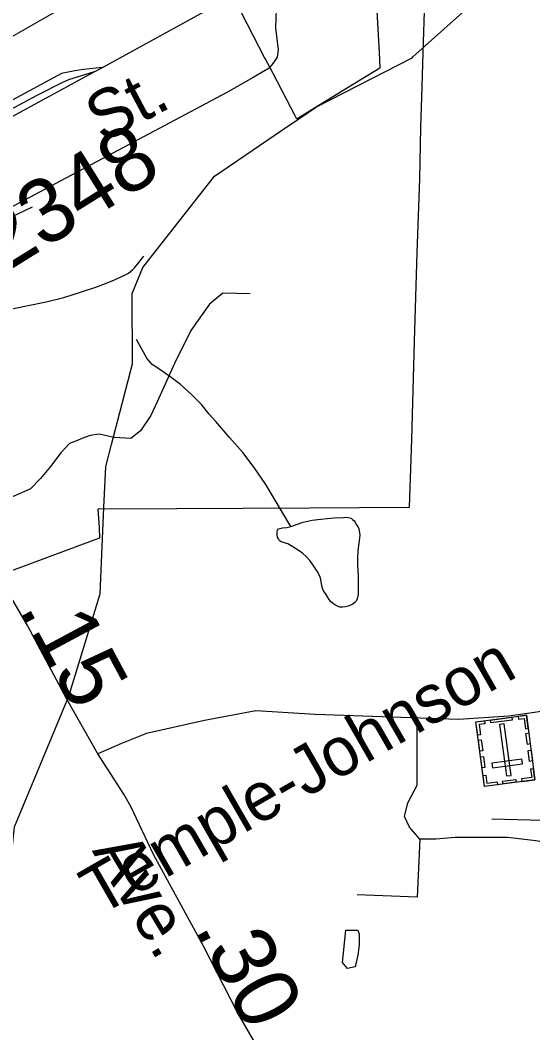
# Model space of a CAD drawing. Extents: x 2001466 to 31450019, y -30647475 to 847247.
# Drawn here: x 2204718 to 2206721, y 751164 to 755126 of the extents above; entities that cross this region are included whole.
import ezdxf

# ---------------------------------------------------------------- set-up
doc = ezdxf.new("R2010")
doc.units = 0
for name, color, linetype in [('Exist Boundary Political City Limit New', 7, 'Continuous'), ('Exist Cultural Cemetery CELL', 7, 'Continuous'), ('Exist Hydrographic Creek Single Shore', 7, 'Continuous'), ('Exist Hydrographic Misc Water Feature', 7, 'Continuous'), ('Exist Railroad Mainline', 7, 'Continuous'), ('Exist Railroad Siding', 7, 'Continuous'), ('Exist Road Non-System Type 51', 7, 'Continuous'), ('Exist Road Non-System Type 51 Label', 7, 'Continuous'), ('Exist Road Primary NC Attributed', 7, 'Continuous'), ('Exist Road Primary NC Label', 7, 'Continuous'), ('Exist Road Primary NC Service Mileage Hundredths English Label', 7, 'Continuous'), ('Exist Road Secondary Type 51 Attributed', 7, 'Continuous'), ('Exist Road Secondary Type 51 Label', 7, 'Continuous'), ('Exist Road Secondary Type 51 Number Label', 7, 'Continuous'), ('Map Preparation Boundary City Limit Buffer Line', 7, 'Continuous')]:
    doc.layers.add(name, color=color, linetype=linetype)

msp = doc.modelspace()

# ---------------------------------------------------------------- linework, layer by layer
at = {"layer": 'Exist Boundary Political City Limit New'}
for points in [[(2206105.5, 755255.6), (2206120.5, 755000), (2206123.5, 754938.8), (2205969.5, 754843.8), (2205840, 754764.6), (2205798, 754739.2), (2205791.8, 754751.2), (2205705.5, 754917.2), (2205674.8, 754975.9), (2205672.2, 754980.5), (2205559.8, 755197.7)], [(2204666.8, 752966.1), (2204733.8, 752991), (2204841.8, 753031.1), (2205000, 753089.6), (2205028.2, 753099.9), (2205027.8, 753140.1), (2205022.5, 753214.2), (2205329, 753215.9), (2205847.8, 753217.9), (2206238.5, 753220.9), (2206247.8, 753485.4), (2206258.8, 753870.6), (2206268.8, 754215.7), (2206278.8, 754505.3), (2206282.8, 754706.3), (2206289, 754865.4), (2206292.2, 755000), (2206299.5, 755200.1)]]:
    msp.add_lwpolyline(points, dxfattribs=at)
at = {"layer": 'Exist Cultural Cemetery CELL'}
for points in [[(2206729.5, 752153.9), (2206532.2, 752127.9), (2206498.9, 752380.3), (2206696.3, 752406.3)], [(2206531.7, 752384.6), (2206533.2, 752373.2), (2206511.4, 752370.4), (2206516.7, 752330.3), (2206505.7, 752328.8), (2206498.9, 752380.3)], [(2206640.8, 752387.4), (2206556.7, 752376.3), (2206555.2, 752387.6), (2206639.3, 752398.7)], [(2206663.5, 752401.9), (2206665, 752390.6), (2206686.8, 752393.4), (2206692.1, 752353.4), (2206703.1, 752354.8), (2206696.3, 752406.3)], [(2206617.6, 752168.7), (2206636.1, 752171.1), (2206609.6, 752372.2), (2206591.1, 752369.7)], [(2206519.6, 752310.1), (2206525.3, 752267.2), (2206514, 752265.7), (2206508.3, 752308.7)], [(2206705.4, 752337), (2206711.1, 752294), (2206699.8, 752292.5), (2206694.1, 752335.5)], [(2206714.2, 752270.3), (2206719.9, 752227.4), (2206708.6, 752225.9), (2206702.9, 752268.8)], [(2206528.2, 752244.8), (2206533.8, 752201.8), (2206522.6, 752200.3), (2206516.9, 752243.3)], [(2206680.2, 752216), (2206677.7, 752234.5), (2206561, 752219.1), (2206563.4, 752200.6)], [(2206723.9, 752196.8), (2206712.6, 752195.3), (2206716.8, 752163.4), (2206676.6, 752158.1), (2206678.1, 752147.1), (2206729.5, 752153.9)], [(2206526.4, 752170.8), (2206537.7, 752172.3), (2206541.9, 752140.4), (2206582.1, 752145.7), (2206583.5, 752134.7), (2206532.1, 752127.9)], [(2206656.1, 752144.2), (2206604.7, 752137.4), (2206603.2, 752148.7), (2206654.6, 752155.5)]]:
    msp.add_lwpolyline(points, close=True, dxfattribs=at)
at = {"layer": 'Exist Hydrographic Creek Single Shore'}
msp.add_line((2206560.8, 752000.8), (2206980.7, 751990.4), dxfattribs=at)
at = {"layer": 'Exist Hydrographic Misc Water Feature'}
msp.add_line((2205738.3, 754693.8), (2205805.9, 754739.8), dxfattribs=at)
for points in [[(2206252.3, 754982.2), (2206446.7, 755155.5), (2206961.8, 755433.5), (2207210.8, 755602.3), (2207320.4, 755730.8)], [(2205805.9, 754739.8), (2205874.9, 754786.7), (2206248.9, 754979.1), (2206252.3, 754982.2)], [(2205074.2, 753465.7), (2205156.8, 753781.3), (2205154.9, 754056.8), (2205196.7, 754157.7), (2205476.8, 754516.1), (2205738.3, 754693.8)], [(2204679.8, 753995.4), (2204741.3, 754008), (2204819.2, 754024.2), (2204887.5, 754040.7), (2204957.2, 754063.5), (2205012.8, 754081.8), (2205051, 754095.9), (2205086.4, 754110.4), (2205122.3, 754126.5), (2205140.6, 754136.7), (2205156.1, 754148.5), (2205164.3, 754156.6), (2205176, 754170.7), (2205200, 754202.8)], [(2205775, 753145.2), (2205706.1, 753260.7), (2205678, 753308.8), (2205631.5, 753376.2), (2205587.2, 753434), (2205536.7, 753491.5), (2205482.4, 753555.3), (2205456.3, 753584.8), (2205425.6, 753622.7), (2205385.4, 753662.5), (2205343.4, 753700), (2205307.1, 753727.8), (2205263.2, 753759.6), (2205232.8, 753779.2), (2205224.6, 753789.3), (2205212.5, 753803.3), (2205172.1, 753876.8)], [(2205044.7, 753219.4), (2205051.8, 753380), (2205074.2, 753465.7)], [(2204686.3, 751881.9), (2204694.8, 751970.2), (2204907.8, 752480.8), (2205029.8, 752881.8), (2205044.7, 753219.4)], [(2205775, 753145.2), (2205822.8, 753161.6), (2205858.9, 753169.9), (2205892.7, 753174.1), (2205916.9, 753176.1), (2205945, 753178.4), (2205981.1, 753180.7), (2205994.6, 753181), (2206011, 753176.9), (2206016.5, 753172.8), (2206022.9, 753167), (2206026.6, 753161.2), (2206030.7, 753152.9), (2206036.6, 753145.1), (2206040.9, 753135.1), (2206043, 753121.4), (2206045, 753111.3), (2206041.4, 753079), (2206037.3, 753049.2), (2206036, 753021), (2206036, 752993), (2206038.5, 752951.3), (2206038.3, 752915.2), (2206038.7, 752879.4), (2206035, 752861.4), (2206030.9, 752853), (2206025.4, 752847), (2206017.2, 752840.9), (2206008.8, 752836.9), (2205999.1, 752833.1), (2205989.1, 752831), (2205979, 752828.8), (2205966.9, 752828.6), (2205957.1, 752832.6), (2205949.3, 752836.6), (2205941.3, 752842.7), (2205931, 752850.3), (2205922.8, 752862.5), (2205912.8, 752878.2), (2205906.8, 752888.4), (2205900.5, 752898.3), (2205896.8, 752912.2), (2205892.1, 752938.1), (2205890, 752946.1), (2205886.1, 752956), (2205878.3, 752970.2), (2205862.3, 752994.1), (2205850, 753011.8), (2205835.7, 753027.7), (2205821.9, 753039.6), (2205807.4, 753049.5), (2205783.6, 753065.2), (2205763.5, 753077.2), (2205737.3, 753085.2), (2205731.5, 753088.9), (2205727.4, 753096.8), (2205723.3, 753103.1), (2205721.1, 753112.8), (2205721.3, 753118.9), (2205721.5, 753124.9), (2205723.3, 753131.1), (2205726.8, 753135.1), (2205742.8, 753139.1), (2205759, 753141.2), (2205775, 753145.2)], [(2205989.9, 751565.2), (2206037.7, 751565.7), (2206041.8, 751549.7), (2206042.4, 751507.8), (2206036.6, 751467.7), (2206026.8, 751421.7), (2205996.9, 751415.3), (2205976.8, 751439.5), (2205989.9, 751565.2)]]:
    msp.add_lwpolyline(points, dxfattribs=at)
at = {"layer": 'Exist Railroad Mainline'}
for p, q in [((2204320.8, 754550.2), (2205006.3, 754924.1)), ((2205006.3, 754924.1), (2205038.6, 754941.4))]:
    msp.add_line(p, q, dxfattribs=at)
msp.add_lwpolyline([(2205038.6, 754941.4), (2206194.9, 755577.2), (2206735.5, 755874.4), (2207049.5, 756046.7)], dxfattribs=at)
at = {"layer": 'Exist Railroad Siding'}
for points in [[(2205038.6, 754941.4), (2204964.5, 754932.9), (2204930.4, 754927.6), (2204878.2, 754916.7), (2204864, 754909), (2203877.3, 754375.4), (2203836.2, 754353.5)], [(2205006.3, 754924.1), (2204905.7, 754892.2), (2204879.4, 754880.7), (2204782.4, 754830.7), (2203890.8, 754353.1), (2203849.2, 754330.9)]]:
    msp.add_lwpolyline(points, dxfattribs=at)
at = {"layer": 'Exist Road Non-System Type 51'}
msp.add_line((2204337.9, 754865.7), (2204875.2, 755169.7), dxfattribs=at)
for points in [[(2205717.2, 755169.4), (2205715.7, 755095.5), (2205725.9, 755009.3), (2205721.3, 754981.4), (2205708.9, 754961.7), (2205690.4, 754938), (2205627.4, 754902.1)], [(2205627.4, 754902.1), (2205524.5, 754843.5), (2204042.4, 754053.7)], [(2205616.7, 754055.1), (2205508.8, 754057.8), (2205457.5, 754014.7), (2205384.7, 753912.1), (2205319.9, 753782.5), (2205252.5, 753632.9), (2205228.2, 753578.9), (2205187.7, 753519.5), (2205149.9, 753489.8), (2205085.2, 753492.5)], [(2205085.2, 753492.5), (2205025.8, 753506), (2204990.7, 753500.6), (2204958.4, 753489.8), (2204940.7, 753481.7), (2204910.3, 753469), (2204875.7, 753432.7), (2204836.1, 753380), (2204796.6, 753332.2), (2204757, 753292.6), (2204699.4, 753266.2), (2204641.7, 753241.5), (2204589, 753215.1), (2204515, 753156.9)], [(2206278.8, 751921.7), (2206239.3, 751967.9), (2206219.5, 752010.7), (2206232.7, 752063.5), (2206268.9, 752132.7), (2206268.9, 752382.7)], [(2206978.3, 751997.2), (2206968.5, 751967.7), (2206956.7, 751940.2), (2206921.4, 751918.6), (2206884, 751914.6), (2206811.4, 751902.8), (2206723, 751916.6), (2206621.6, 751928.3), (2206529.3, 751928.3), (2206417.2, 751928.3), (2206341.4, 751921.7), (2206278.8, 751921.7)], [(2206278.8, 751921.7), (2206268.9, 751694.2), (2206034.9, 751704.1)]]:
    msp.add_lwpolyline(points, dxfattribs=at)
at = {"layer": 'Exist Road Primary NC Attributed'}
for points in [[(2205020.8, 752254.8), (2204899.9, 752469.4), (2204745.6, 752757.4), (2204530.5, 753127), (2204346.9, 753479.9), (2204181, 753794.1), (2204042.4, 754053.7)], [(2205767.9, 750883), (2205676.3, 751054.8), (2205566.5, 751243.3), (2205434.1, 751502.9), (2205238.9, 751861.1), (2205150, 752049.5), (2205122.8, 752097.7), (2205020.8, 752254.8)]]:
    msp.add_lwpolyline(points, dxfattribs=at)
at = {"layer": 'Exist Road Secondary Type 51 Attributed'}
msp.add_lwpolyline([(2210137.1, 753853.7), (2210116.1, 753829.7), (2209964.9, 753529.1), (2209801.7, 753221.3), (2209720.1, 753091.4), (2209575.7, 752953.2), (2209395.7, 752854.8), (2209279.6, 752817.1), (2208823.3, 752739.6), (2208149.5, 752626.5), (2207722.5, 752572.1), (2207279.9, 752496.7), (2206627, 752402.4), (2206430.3, 752389.9), (2205870.4, 752408.7), (2205638.1, 752423.4), (2205437.2, 752385.7), (2205211.2, 752335.4), (2205112.9, 752295.6), (2205020.8, 752254.8)], dxfattribs=at)
at = {"layer": 'Exist Road Secondary Type 51 Number Label'}
msp.add_line((2203988, 754028), (2204765.2, 754395.8), dxfattribs=at)
at = {"layer": 'Map Preparation Boundary City Limit Buffer Line'}
for points in [[(2206105.5, 755255.6), (2206120.5, 755000), (2206123.5, 754938.8), (2205969.5, 754843.8), (2205840, 754764.6), (2205798, 754739.2), (2205791.8, 754751.2), (2205705.5, 754917.2), (2205674.8, 754975.9), (2205672.2, 754980.5), (2205559.8, 755197.7)], [(2204666.8, 752966.1), (2204733.8, 752991), (2204841.8, 753031.1), (2205000, 753089.6), (2205028.2, 753099.9), (2205027.8, 753140.1), (2205022.5, 753214.2), (2205329, 753215.9), (2205847.8, 753217.9), (2206238.5, 753220.9), (2206247.8, 753485.4), (2206258.8, 753870.6), (2206268.8, 754215.7), (2206278.8, 754505.3), (2206282.8, 754706.3), (2206289, 754865.4), (2206292.2, 755000), (2206299.5, 755200.1)]]:
    msp.add_lwpolyline(points, dxfattribs=at)

# ---------------------------------------------------------------- texts
at = {"layer": 'Exist Road Non-System Type 51 Label'}
msp.add_text(' St.', height=190, rotation=27.8271, dxfattribs=at).set_placement((2204976.9, 754610))
at = {"layer": 'Exist Road Primary NC Label'}
msp.add_text('Ave.', height=190, rotation=300.8064, dxfattribs=at).set_placement((2204996.3, 751876.2))
at = {"layer": 'Exist Road Primary NC Service Mileage Hundredths English Label'}
for s, rotation, p in [('.15', 298.1906, (2204710.5, 752822.8)), ('.30', 297.0088, (2205398.3, 751573.2))]:
    msp.add_text(s, height=250, rotation=rotation, dxfattribs=at).set_placement(p)
at = {"layer": 'Exist Road Secondary Type 51 Label'}
msp.add_text('Temple-Johnson', height=190, rotation=29.8543, dxfattribs=at).set_placement((2205026.6, 751618.9))
at = {"layer": 'Exist Road Secondary Type 51 Number Label'}
msp.add_text('2348', height=250, rotation=31.918, dxfattribs=at).set_placement((2204649.3, 754130.5))

doc.saveas('drawing.dxf')
